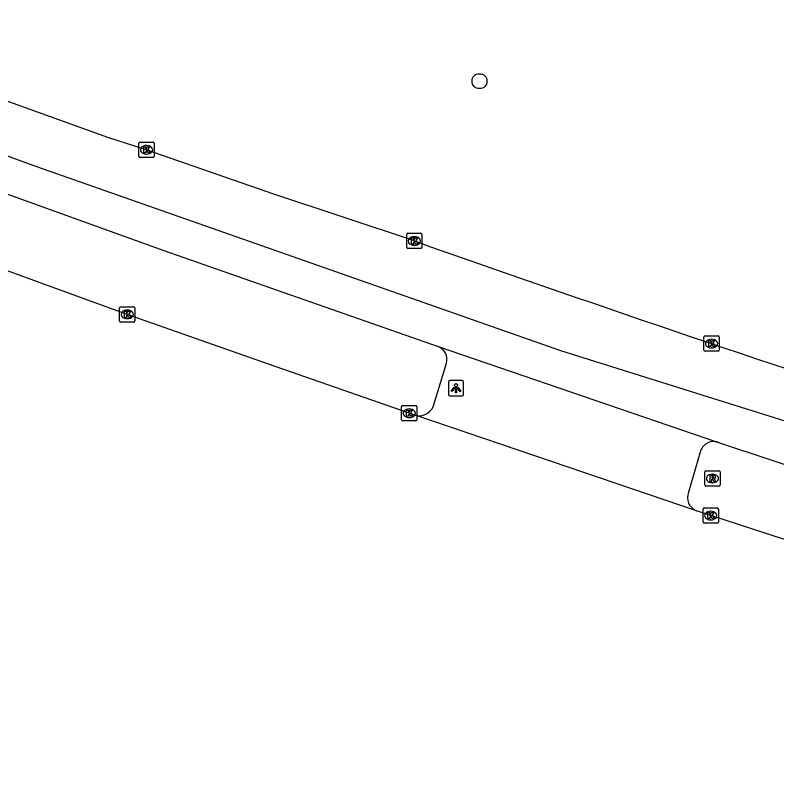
# Model space of a CAD drawing. Extents: x 160356 to 161355, y 381727 to 382845.
# Drawn here: x 160814.34 to 160864.16, y 381800.49 to 381850.27 of the extents above; entities that cross this region are included whole.
import ezdxf

# ---------------------------------------------------------------- set-up
doc = ezdxf.new("R2010")
doc.units = 0
for name, color, linetype in [('IMGEO_Boom', 7, 'Continuous'), ('IMGEO_Kolk', 7, 'Continuous'), ('IMGEO_Lichtpunt', 7, 'Continuous'), ('IMGEO_Rijbaan_lokaal_open', 7, 'Continuous'), ('IMGEO_Rijbaan_regionaal_gesloten', 7, 'Continuous'), ('IMGEO_Rioolput', 7, 'Continuous')]:
    doc.layers.add(name, color=color, linetype=linetype)

msp = doc.modelspace()

# ---------------------------------------------------------------- linework, layer by layer
at = {"layer": 'IMGEO_Boom'}
msp.add_circle((160844.71, 381845.956), 0.489, dxfattribs=at)
at = {"layer": 'IMGEO_Kolk'}
for p, q in [((160822.43, 381841.038), (160822.43, 381841.89)), ((160822.505, 381841.964), (160823.357, 381841.964)), ((160822.918, 381841.744), (160822.943, 381841.744)), ((160823.431, 381841.89), (160823.431, 381841.038)), ((160822.941, 381841.184), (160822.916, 381841.184)), ((160823.357, 381840.964), (160822.505, 381840.964)), ((160839.946, 381835.071), (160839.946, 381835.923)), ((160840.021, 381835.997), (160840.873, 381835.997)), ((160840.434, 381835.777), (160840.459, 381835.777)), ((160840.947, 381835.923), (160840.947, 381835.071)), ((160840.457, 381835.217), (160840.432, 381835.217)), ((160840.873, 381834.997), (160840.021, 381834.997)), ((160821.242, 381831.192), (160822.094, 381831.192)), ((160821.167, 381830.266), (160821.167, 381831.118)), ((160821.655, 381830.972), (160821.68, 381830.972)), ((160822.168, 381831.118), (160822.168, 381830.266)), ((160822.094, 381830.192), (160821.242, 381830.192)), ((160821.678, 381830.412), (160821.653, 381830.412)), ((160859.39, 381828.355), (160859.39, 381829.207)), ((160859.465, 381829.281), (160860.317, 381829.281)), ((160860.391, 381829.207), (160860.391, 381828.355)), ((160859.878, 381829.061), (160859.903, 381829.061)), ((160860.317, 381828.281), (160859.465, 381828.281)), ((160859.901, 381828.501), (160859.876, 381828.501)), ((160839.687, 381824.722), (160840.539, 381824.722)), ((160839.612, 381823.796), (160839.612, 381824.648)), ((160840.1, 381824.502), (160840.125, 381824.502)), ((160840.613, 381824.648), (160840.613, 381823.796)), ((160840.539, 381823.722), (160839.687, 381823.722)), ((160840.123, 381823.942), (160840.098, 381823.942)), ((160859.333, 381817.095), (160859.333, 381817.947)), ((160859.408, 381818.021), (160860.26, 381818.021)), ((160859.821, 381817.801), (160859.846, 381817.801)), ((160860.334, 381817.947), (160860.334, 381817.095)), ((160859.844, 381817.241), (160859.819, 381817.241)), ((160860.26, 381817.021), (160859.408, 381817.021))]:
    msp.add_line(p, q, dxfattribs=at)
for points in [[(160822.43, 381841.038), (160822.43, 381841.89)], [(160822.505, 381841.964), (160823.357, 381841.964)], [(160822.751, 381841.664), (160822.874, 381841.664), (160822.874, 381841.513), (160823.004, 381841.664), (160823.168, 381841.664), (160823.022, 381841.513), (160823.175, 381841.264), (160823.023, 381841.264), (160822.938, 381841.428), (160822.874, 381841.361), (160822.874, 381841.264), (160822.751, 381841.264), (160822.751, 381841.664)], [(160823.431, 381841.89), (160823.431, 381841.038)], [(160823.357, 381840.964), (160822.505, 381840.964)], [(160839.946, 381835.071), (160839.946, 381835.923)], [(160840.021, 381835.997), (160840.873, 381835.997)], [(160840.267, 381835.697), (160840.39, 381835.697), (160840.39, 381835.546), (160840.52, 381835.697), (160840.684, 381835.697), (160840.538, 381835.546), (160840.691, 381835.297), (160840.539, 381835.297), (160840.454, 381835.461), (160840.39, 381835.394), (160840.39, 381835.297), (160840.267, 381835.297), (160840.267, 381835.697)], [(160840.947, 381835.923), (160840.947, 381835.071)], [(160840.873, 381834.997), (160840.021, 381834.997)], [(160821.242, 381831.192), (160822.094, 381831.192)], [(160821.167, 381830.266), (160821.167, 381831.118)], [(160821.488, 381830.892), (160821.611, 381830.892), (160821.611, 381830.741), (160821.741, 381830.892), (160821.905, 381830.892), (160821.759, 381830.741), (160821.912, 381830.492), (160821.76, 381830.492), (160821.675, 381830.656), (160821.611, 381830.589), (160821.611, 381830.492), (160821.488, 381830.492), (160821.488, 381830.892)], [(160822.168, 381831.118), (160822.168, 381830.266)], [(160822.094, 381830.192), (160821.242, 381830.192)], [(160859.39, 381828.355), (160859.39, 381829.207)], [(160859.465, 381829.281), (160860.317, 381829.281)], [(160860.391, 381829.207), (160860.391, 381828.355)], [(160859.711, 381828.981), (160859.834, 381828.981), (160859.834, 381828.83), (160859.964, 381828.981), (160860.128, 381828.981), (160859.982, 381828.83), (160860.135, 381828.581), (160859.983, 381828.581), (160859.898, 381828.745), (160859.834, 381828.678), (160859.834, 381828.581), (160859.711, 381828.581), (160859.711, 381828.981)], [(160860.317, 381828.281), (160859.465, 381828.281)], [(160839.687, 381824.722), (160840.539, 381824.722)], [(160839.612, 381823.796), (160839.612, 381824.648)], [(160839.933, 381824.422), (160840.056, 381824.422), (160840.056, 381824.271), (160840.186, 381824.422), (160840.35, 381824.422), (160840.204, 381824.271), (160840.357, 381824.022), (160840.205, 381824.022), (160840.12, 381824.186), (160840.056, 381824.119), (160840.056, 381824.022), (160839.933, 381824.022), (160839.933, 381824.422)], [(160840.613, 381824.648), (160840.613, 381823.796)], [(160840.539, 381823.722), (160839.687, 381823.722)], [(160859.333, 381817.095), (160859.333, 381817.947)], [(160859.408, 381818.021), (160860.26, 381818.021)], [(160859.654, 381817.721), (160859.777, 381817.721), (160859.777, 381817.57), (160859.907, 381817.721), (160860.071, 381817.721), (160859.925, 381817.57), (160860.078, 381817.321), (160859.926, 381817.321), (160859.841, 381817.485), (160859.777, 381817.418), (160859.777, 381817.321), (160859.654, 381817.321), (160859.654, 381817.721)], [(160860.334, 381817.947), (160860.334, 381817.095)], [(160860.26, 381817.021), (160859.408, 381817.021)]]:
    msp.add_lwpolyline(points, dxfattribs=at)
for centre, start, end in [((160822.507, 381841.888), 91.552, 178.448), ((160822.507, 381841.888), 91.552, 178.448), ((160823.355, 381841.888), 1.552, 88.448), ((160823.355, 381841.888), 1.552, 88.448), ((160822.507, 381841.04), 181.552, 268.448), ((160822.507, 381841.04), 181.552, 268.448), ((160823.355, 381841.04), 271.552, 358.448), ((160823.355, 381841.04), 271.552, 358.448), ((160840.023, 381835.921), 91.552, 178.448), ((160840.023, 381835.921), 91.552, 178.448), ((160840.871, 381835.921), 1.552, 88.448), ((160840.871, 381835.921), 1.552, 88.448), ((160840.023, 381835.073), 181.552, 268.448), ((160840.023, 381835.073), 181.552, 268.448), ((160840.871, 381835.073), 271.552, 358.448), ((160840.871, 381835.073), 271.552, 358.448), ((160821.244, 381831.116), 91.552, 178.448), ((160821.244, 381831.116), 91.552, 178.448), ((160822.092, 381831.116), 1.552, 88.448), ((160822.092, 381831.116), 1.552, 88.448), ((160821.244, 381830.268), 181.552, 268.448), ((160821.244, 381830.268), 181.552, 268.448), ((160822.092, 381830.268), 271.552, 358.448), ((160822.092, 381830.268), 271.552, 358.448), ((160859.467, 381829.205), 91.552, 178.448), ((160859.467, 381829.205), 91.552, 178.448), ((160860.315, 381829.205), 1.552, 88.448), ((160860.315, 381829.205), 1.552, 88.448), ((160859.467, 381828.357), 181.552, 268.448), ((160859.467, 381828.357), 181.552, 268.448), ((160860.315, 381828.357), 271.552, 358.448), ((160860.315, 381828.357), 271.552, 358.448), ((160839.689, 381824.646), 91.552, 178.448), ((160839.689, 381824.646), 91.552, 178.448), ((160840.537, 381824.646), 1.552, 88.448), ((160840.537, 381824.646), 1.552, 88.448), ((160839.689, 381823.798), 181.552, 268.448), ((160839.689, 381823.798), 181.552, 268.448), ((160840.537, 381823.798), 271.552, 358.448), ((160840.537, 381823.798), 271.552, 358.448), ((160859.41, 381817.945), 91.552, 178.448), ((160859.41, 381817.945), 91.552, 178.448), ((160860.258, 381817.945), 1.552, 88.448), ((160860.258, 381817.945), 1.552, 88.448), ((160859.41, 381817.097), 181.552, 268.448), ((160859.41, 381817.097), 181.552, 268.448), ((160860.258, 381817.097), 271.552, 358.448), ((160860.258, 381817.097), 271.552, 358.448)]:
    msp.add_arc(centre, 0.0765, start, end, dxfattribs=at)
for centre, major_axis, ratio, start_param, end_param in [((160822.917, 381841.464), (-0.387, 0.002), 0.722429, 4.712389, 7.853982), ((160822.942, 381841.464), (-0.39, 0.002), 0.717154, 1.570796, 4.712389), ((160840.433, 381835.497), (-0.387, 0.002), 0.722429, 4.712389, 7.853982), ((160840.458, 381835.497), (-0.39, 0.002), 0.717154, 1.570796, 4.712389), ((160821.654, 381830.692), (-0.387, 0.002), 0.722429, 4.712389, 7.853982), ((160821.679, 381830.692), (-0.39, 0.002), 0.717154, 1.570796, 4.712389), ((160859.877, 381828.781), (-0.387, 0.002), 0.722429, 4.712389, 7.853982), ((160859.902, 381828.781), (-0.39, 0.002), 0.717154, 1.570796, 4.712389), ((160840.099, 381824.222), (-0.387, 0.002), 0.722429, 4.712389, 7.853982), ((160840.124, 381824.222), (-0.39, 0.002), 0.717154, 1.570796, 4.712389), ((160859.82, 381817.521), (-0.387, 0.002), 0.722429, 4.712389, 7.853982), ((160859.845, 381817.521), (-0.39, 0.002), 0.717154, 1.570796, 4.712389)]:
    msp.add_ellipse(centre, major_axis=major_axis, ratio=ratio, start_param=start_param, end_param=end_param, dxfattribs=at)
at = {"layer": 'IMGEO_Lichtpunt'}
for p, q in [((160842.672, 381826.259), (160842.672, 381825.452)), ((160842.672, 381826.259), (160842.672, 381825.452)), ((160843.574, 381826.354), (160842.766, 381826.354)), ((160843.574, 381826.354), (160842.766, 381826.354)), ((160843.668, 381825.452), (160843.668, 381826.259)), ((160843.668, 381825.452), (160843.668, 381826.259)), ((160842.766, 381825.358), (160843.574, 381825.358)), ((160842.766, 381825.358), (160843.574, 381825.358))]:
    msp.add_line(p, q, dxfattribs=at)
for points in [[(160843.046, 381825.923), (160843.085, 381825.895), (160842.897, 381825.633), (160842.859, 381825.66), (160843.046, 381825.923)], [(160843.148, 381825.875), (160843.195, 381825.875), (160843.195, 381825.553), (160843.148, 381825.553), (160843.148, 381825.875)], [(160843.258, 381825.895), (160843.296, 381825.922), (160843.483, 381825.66), (160843.444, 381825.632), (160843.258, 381825.895)]]:
    msp.add_lwpolyline(points, dxfattribs=at)
msp.add_circle((160843.171, 381826.057), 0.0994, dxfattribs=at)
for centre, start, end in [((160842.766, 381826.259), 90, 180), ((160842.766, 381826.259), 90, 180), ((160843.574, 381826.259), 0, 90), ((160843.574, 381826.259), 0, 90), ((160842.766, 381825.452), 180, 270), ((160842.766, 381825.452), 180, 270), ((160843.574, 381825.452), 270, 0), ((160843.574, 381825.452), 270, 360)]:
    msp.add_arc(centre, 0.0946, start, end, dxfattribs=at)
at = {"layer": 'IMGEO_Rijbaan_lokaal_open'}
for points in [[(160841.669, 381824.65), (160842.551, 381827.504)], [(160859.146, 381821.662), (160858.379, 381819.052)]]:
    msp.add_lwpolyline(points, dxfattribs=at)
for centre, radius, start, end in [((160841.705, 381827.751), 0.881, 343.7128, 70.0969), ((160840.758, 381825.048), 0.994, 255.0549, 336.3738), ((160860.044, 381821.447), 0.924, 74.8224, 166.512), ((160859.26, 381818.71), 0.945, 158.7756, 247.5306)]:
    msp.add_arc(centre, radius, start, end, dxfattribs=at)
at = {"layer": 'IMGEO_Rijbaan_regionaal_gesloten'}
for points in [[(160873.607, 381820.906), (160850.039, 381828.315), (160815.758, 381840.347), (160785.928, 381851.241), (160759.412, 381861.851), (160720.869, 381877.388), (160685.357, 381892.83), (160671.637, 381899.009)], [(160670.634, 381896.725), (160699.138, 381884.208), (160716.646, 381876.715), (160736.019, 381868.541), (160758.326, 381859.56), (160788.426, 381847.889), (160803.788, 381842.174), (160824.057, 381834.87), (160842.005, 381828.58)], [(160840.502, 381824.088), (160840.114, 381824.221), (160830.906, 381827.437), (160821.668, 381830.691), (160815.791, 381832.832), (160807.772, 381835.736), (160801.399, 381838.066), (160791.783, 381841.583), (160782.927, 381844.842), (160773.121, 381848.488), (160763.798, 381851.984), (160754.161, 381855.637), (160745.59, 381858.897), (160735.987, 381862.566), (160726.43, 381866.24), (160717.258, 381869.831), (160708.297, 381873.392), (160699.855, 381876.767), (160691.145, 381880.297), (160682.593, 381883.817), (160672.187, 381888.066), (160667.645, 381889.952)], [(160840.447, 381835.497), (160831.248, 381838.55), (160822.911, 381841.469), (160820.386, 381842.271), (160812.088, 381845.261), (160801.787, 381849.316)], [(160842.005, 381828.58), (160860.286, 381822.338)], [(160858.899, 381817.836), (160850.505, 381820.686), (160840.502, 381824.088)], [(160860.286, 381822.338), (160870.879, 381818.81), (160872.706, 381818.225)], [(160913.589, 381800.492), (160908.624, 381802.01), (160907.798, 381802.262), (160905.633, 381802.923), (160896.106, 381805.852), (160886.388, 381808.942), (160878.421, 381811.48), (160874.644, 381812.707), (160871.295, 381813.795), (160859.834, 381817.52), (160858.899, 381817.836)]]:
    msp.add_lwpolyline(points, dxfattribs=at)
msp.add_arc((161347.037, 383270.72), 1522.004, 250.558497, 251.916769, dxfattribs=at)
at = {"layer": 'IMGEO_Rioolput'}
for p, q in [((160859.45, 381819.524), (160859.45, 381820.376)), ((160859.525, 381820.45), (160860.377, 381820.45)), ((160859.938, 381820.23), (160859.963, 381820.23)), ((160860.451, 381820.376), (160860.451, 381819.524)), ((160860.377, 381819.45), (160859.525, 381819.45)), ((160859.961, 381819.67), (160859.936, 381819.67))]:
    msp.add_line(p, q, dxfattribs=at)
for points in [[(160859.45, 381819.524), (160859.45, 381820.376)], [(160859.525, 381820.45), (160860.377, 381820.45)], [(160860.451, 381820.376), (160860.451, 381819.524)], [(160860.039, 381820.148), (160859.787, 381820.15), (160859.787, 381819.75)], [(160859.787, 381819.75), (160859.911, 381819.75), (160859.911, 381819.912), (160859.922, 381819.912)], [(160859.965, 381820.069), (160859.911, 381820.069), (160859.911, 381819.988)], [(160859.911, 381819.988), (160859.963, 381819.988)], [(160859.969, 381819.883), (160860.04, 381819.75), (160860.18, 381819.75), (160860.115, 381819.876)], [(160860.377, 381819.45), (160859.525, 381819.45)]]:
    msp.add_lwpolyline(points, dxfattribs=at)
for centre, radius, start, end in [((160859.527, 381820.374), 0.0765, 91.552, 178.448), ((160859.527, 381820.374), 0.0765, 91.552, 178.448), ((160860.375, 381820.374), 0.0765, 1.552, 88.448), ((160860.375, 381820.374), 0.0765, 1.552, 88.448), ((160859.921, 381819.859), 0.0533, 26.0293, 88.6989), ((160859.947, 381820.177), 0.19, 274.7715, 282.9687), ((160859.971, 381819.973), 0.0964, 77.0061, 93.1865), ((160859.985, 381820.03), 0.0378, 276.6634, 79.6772), ((160860.038, 381820.038), 0.109, 350.3612, 89.416), ((160860.036, 381820.038), 0.112, 277.5842, 350.9817), ((160860.02, 381819.823), 0.108, 29.5134, 73.7905), ((160859.527, 381819.526), 0.0765, 181.552, 268.448), ((160859.527, 381819.526), 0.0765, 181.552, 268.448), ((160860.375, 381819.526), 0.0765, 271.552, 358.448), ((160860.375, 381819.526), 0.0765, 271.552, 358.448)]:
    msp.add_arc(centre, radius, start, end, dxfattribs=at)
for centre, major_axis, ratio, start_param, end_param in [((160859.937, 381819.95), (-0.387, 0.002), 0.722429, 4.712389, 7.853982), ((160859.962, 381819.95), (-0.39, 0.002), 0.717154, 1.570796, 4.712389)]:
    msp.add_ellipse(centre, major_axis=major_axis, ratio=ratio, start_param=start_param, end_param=end_param, dxfattribs=at)

doc.saveas('drawing.dxf')
